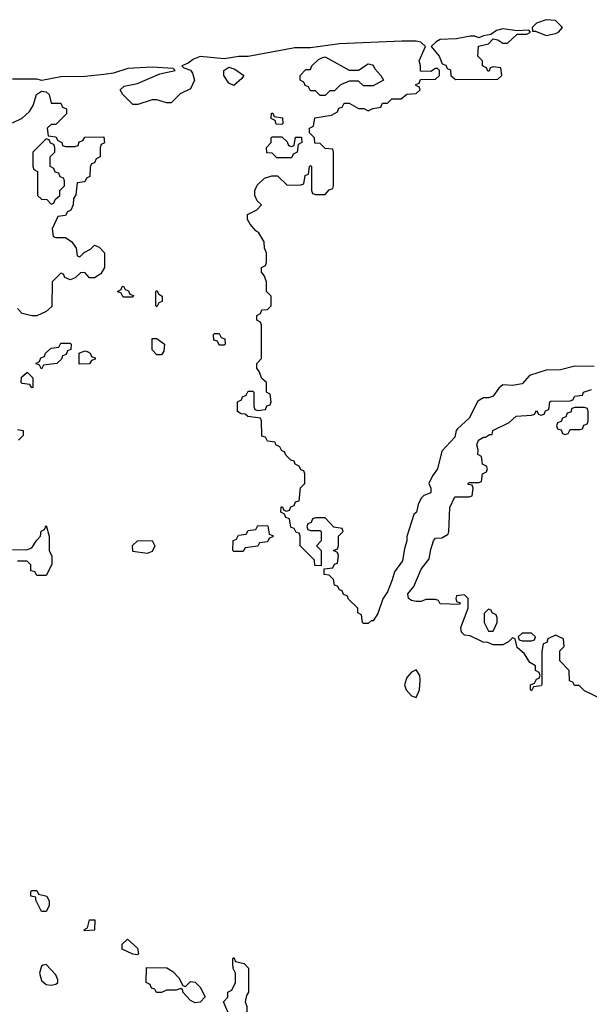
# Model space of a CAD drawing. Header units: inches. Extents: x 2701323 to 2964515, y 494916 to 722124.
# Tile 445 of 656: x 2851519 to 2853890, y 614540 to 618642. Entities that reach past the tile are written whole.
import ezdxf

# ---------------------------------------------------------------- set-up
doc = ezdxf.new("R2010")
doc.units = ezdxf.units.IN
doc.header["$MEASUREMENT"] = 0
doc.layers.add('C8651', color=7, linetype='Continuous')

msp = doc.modelspace()

# ---------------------------------------------------------------- linework, layer by layer
at = {"layer": 'C8651', "color": 2}
for points, elevation in [([(2853530, 618604), (2853503.5, 618596.5), (2853479.6, 618580.4), (2853450, 618575.3), (2853430, 618566), (2853413.6, 618573.6), (2853393.6, 618573.6), (2853338, 618562), (2853270, 618559), (2853252, 618550), (2853232, 618530), (2853264.7, 618490), (2853278, 618458), (2853292.7, 618452.7), (2853298, 618438), (2853312.7, 618432.7), (2853314, 618410), (2853332.7, 618392.7), (2853510, 618394), (2853526, 618410), (2853522, 618442), (2853490, 618446), (2853478, 618442), (2853472.7, 618427.3), (2853467.3, 618427.3), (2853462, 618442), (2853446, 618450), (2853446, 618470), (2853426, 618490), (2853428.4, 618531.6), (2853470, 618542), (2853490, 618562), (2853510, 618558), (2853530, 618544.7), (2853550, 618544.7), (2853590, 618582), (2853630, 618582), (2853646, 618590), (2853638, 618598), (2853590, 618595.3)], 2), ([(2853710, 618642), (2853670, 618628), (2853652, 618610), (2853654, 618594), (2853666, 618594), (2853710, 618576), (2853750, 618584.9), (2853762, 618590), (2853778, 618610), (2853750, 618638)], 2), ([(2852891.1, 618431.1), (2852930, 618431.3), (2852970, 618458), (2852976.9, 618456.9), (2852990, 618452), (2852996.9, 618436.9), (2853022, 618410), (2853034, 618390), (2852990, 618366), (2852950, 618366), (2852930, 618386), (2852890, 618386), (2852854, 618370), (2852830, 618346), (2852810, 618346), (2852790, 618326), (2852770, 618326), (2852750, 618346), (2852730, 618346), (2852722, 618362), (2852707.3, 618367.3), (2852702, 618382), (2852686, 618390), (2852686, 618410), (2852710, 618434), (2852730, 618434), (2852735.3, 618450), (2852763.2, 618476.8), (2852776.5, 618483.5), (2852790, 618486.8)], 2), ([(2852410, 618368), (2852390, 618378), (2852369.2, 618410), (2852369.2, 618430.8), (2852390, 618444.7), (2852415.3, 618435.3), (2852452, 618410), (2852443.6, 618396.4)], 2), ([(2852610, 618206), (2852587.3, 618207.3), (2852582, 618222), (2852566, 618230), (2852567.3, 618252.7), (2852572.7, 618252.7), (2852578, 618238), (2852612.7, 618232.7), (2852614, 618210)], 2), ([(2852650, 618114), (2852662, 618118), (2852667.3, 618152.7), (2852692.7, 618152.7), (2852694, 618130), (2852678, 618122), (2852674, 618090), (2852658, 618082), (2852650, 618066), (2852590, 618066), (2852570, 618086), (2852547.3, 618087.3), (2852546, 618110), (2852566, 618130), (2852566, 618150), (2852570, 618154), (2852610, 618154), (2852632.7, 618132.7), (2852638, 618118)], 2), ([(2851630, 618146), (2851574, 618090), (2851574, 618030), (2851578, 618018), (2851594, 618010), (2851594, 617910), (2851610, 617894), (2851632.7, 617892.7), (2851650, 617874), (2851662, 617878), (2851667.3, 617892.7), (2851686, 617910), (2851686, 617930), (2851706, 617950), (2851706, 617970), (2851702, 617982), (2851687.3, 617987.3), (2851682, 618002), (2851667.3, 618007.3), (2851662, 618022), (2851646, 618030), (2851646, 618070), (2851666, 618090), (2851666, 618110), (2851662, 618122), (2851647.3, 618127.3), (2851642, 618142)], 2), ([(2851950, 617486), (2851942, 617502), (2851926, 617510), (2851942, 617518), (2851946, 617530), (2851951.6, 617531.6), (2851958, 617518), (2851972.7, 617512.7), (2851978, 617498), (2851992.7, 617492.7), (2851990, 617486)], 2), ([(2852090, 617446), (2852086, 617450), (2852086, 617510), (2852090, 617514), (2852098, 617498), (2852112, 617490), (2852111.6, 617468.4), (2852098, 617462)], 2), ([(2852350, 617286), (2852342, 617302), (2852327.3, 617307.3), (2852326, 617330), (2852330, 617334), (2852350, 617334), (2852358, 617318), (2852372.7, 617312.7), (2852374, 617290), (2852370, 617286)], 2), ([(2851610, 617186), (2851602, 617202), (2851586, 617210), (2851602, 617218), (2851607.3, 617232.7), (2851622, 617238), (2851627.3, 617252.7), (2851650, 617274), (2851682, 617278), (2851690, 617294), (2851730, 617294), (2851734, 617290), (2851732.7, 617267.3), (2851718, 617262), (2851712.7, 617247.3), (2851698, 617242), (2851692.7, 617227.3), (2851674, 617210), (2851618, 617202)], 2), ([(2852090, 617246), (2852070, 617266), (2852070, 617314), (2852090, 617314), (2852122, 617290), (2852119.6, 617260.4), (2852110, 617246)], 2), ([(2851767.3, 617207.3), (2851767.3, 617252.7), (2851790, 617262), (2851799.6, 617259.6), (2851812.7, 617252.7), (2851818, 617238), (2851832.7, 617232.7), (2851832.7, 617227.3), (2851818, 617222), (2851810, 617208)], 2), ([(2851570, 617108), (2851562, 617122), (2851530, 617126), (2851526, 617130), (2851527.3, 617152.7), (2851548.4, 617171.6), (2851552, 617172), (2851574, 617150), (2851574, 617110)], 2), ([(2853870, 617026), (2853830, 617026), (2853818, 617022), (2853812.7, 617007.3), (2853798, 617002), (2853792.7, 616987.3), (2853778, 616982), (2853772.7, 616967.3), (2853758, 616962), (2853754, 616950), (2853758, 616938), (2853772.7, 616932.7), (2853778, 616918), (2853790, 616914), (2853802, 616918), (2853810, 616934), (2853850, 616934), (2853862, 616938), (2853867.3, 616952.7), (2853882, 616958), (2853886, 616970), (2853886, 617010), (2853882, 617022)], 2), ([(2852410, 616426), (2852406, 616430), (2852407.3, 616472.7), (2852422, 616478), (2852430, 616494), (2852462, 616498), (2852470, 616514), (2852502, 616518), (2852510, 616534), (2852552.7, 616532.7), (2852558, 616498), (2852572.7, 616492.7), (2852572.7, 616487.3), (2852558, 616482), (2852550, 616466), (2852518, 616462), (2852510, 616448), (2852458, 616442), (2852450, 616426)], 2), ([(2852050, 616418), (2851990, 616426), (2851988.4, 616451.6), (2852008.9, 616471.1), (2852070, 616472), (2852082, 616450), (2852070, 616426)], 2), ([(2853470, 616186), (2853452.7, 616167.3), (2853452, 616130), (2853470, 616094), (2853490, 616094), (2853506, 616130), (2853506, 616150), (2853502, 616162), (2853486, 616170), (2853482, 616182)], 2), ([(2853650, 616086), (2853610, 616086), (2853594, 616070), (2853598, 616058), (2853610, 616054), (2853650, 616054), (2853662, 616058), (2853666, 616070)], 2), ([(2853170, 615933.2), (2853150, 615924), (2853130, 615901.2), (2853120.4, 615870), (2853128.4, 615850), (2853150, 615824.9), (2853170, 615818), (2853182.7, 615850), (2853186.6, 615890), (2853185.2, 615910)], 6), ([(2851610, 614926), (2851586, 614974), (2851586, 614986), (2851566, 614990), (2851566, 615010), (2851570, 615014), (2851590, 615014), (2851598, 614998), (2851632, 614990), (2851642, 614970), (2851642, 614950), (2851630, 614926)], 2), ([(2851790, 614846), (2851786, 614850), (2851802, 614858), (2851810, 614892), (2851831.6, 614891.6), (2851830, 614848)], 2), ([(2852010, 614746), (2851990, 614748), (2851946, 614770), (2851946, 614790), (2851968.4, 614811.6), (2852010, 614774), (2852014, 614750)], 2), ([(2851630, 614705.2), (2851616.9, 614703.1), (2851610, 614698), (2851601.6, 614670), (2851610, 614639.1), (2851630, 614622.3), (2851650, 614619.5), (2851670, 614623.8), (2851678, 614630), (2851678.3, 614641.7), (2851670, 614662)], 6), ([(2852430, 614482), (2852404.7, 614484.7), (2852390, 614498), (2852368, 614550), (2852386, 614570), (2852386, 614590), (2852402, 614598), (2852418, 614630), (2852418, 614670), (2852408.4, 614688.4), (2852406, 614710), (2852406, 614730), (2852410, 614734), (2852418, 614718), (2852454, 614710), (2852472, 614690), (2852472, 614590), (2852463.6, 614576.4), (2852458, 614550), (2852464.7, 614530), (2852464.7, 614510), (2852450, 614488)], 2), ([(2852210, 614614), (2852230, 614634), (2852250, 614632), (2852271, 614611), (2852291.1, 614571.1), (2852270, 614549), (2852250, 614545.2), (2852230, 614555.3), (2852198, 614590), (2852198, 614598), (2852190, 614606), (2852170, 614598), (2852130, 614598), (2852110, 614588.7), (2852088.4, 614588.4), (2852082, 614602), (2852067.3, 614607.3), (2852062, 614622), (2852046, 614630), (2852047.3, 614692.7), (2852131.6, 614691.6), (2852156.9, 614676.9), (2852182, 614650), (2852198, 614618)], 2)]:
    msp.add_lwpolyline(points, close=True, dxfattribs=dict(at, elevation=elevation))
at = {"layer": 'C8651', "color": 2, "elevation": 2}
for points in [[(2853910, 617197.2), (2853830, 617199), (2853770, 617182.7), (2853710, 617182), (2853640.7, 617159.3), (2853610, 617125.2), (2853570, 617117.2), (2853530, 617121.2), (2853513, 617107), (2853490, 617074), (2853470, 617066.6), (2853450, 617066), (2853426.8, 617053.2), (2853390, 616982), (2853342, 616938), (2853336, 616930), (2853330, 616902), (2853276, 616844), (2853258.8, 616770), (2853238, 616742), (2853222, 616710), (2853230.7, 616690.7), (2853230.8, 616670), (2853201, 616659), (2853190.9, 616649.1), (2853178, 616622), (2853170.8, 616590), (2853159.6, 616580.4), (2853130.9, 616489.1), (2853130.9, 616470.9), (2853120.7, 616439.3), (2853112.8, 616387.2), (2853078.8, 616341.2), (2853070, 616308), (2853050, 616258), (2853030.8, 616229.2), (2853010, 616168), (2852990, 616138), (2852982, 616138), (2852970, 616126), (2852950, 616126), (2852946, 616130), (2852942, 616162), (2852926, 616170), (2852926, 616190), (2852887.3, 616227.3), (2852882, 616242), (2852867.3, 616247.3), (2852862, 616262), (2852850, 616266), (2852842, 616282), (2852830, 616286), (2852826, 616310), (2852807.3, 616327.3), (2852786, 616330), (2852786, 616354), (2852822, 616358), (2852830, 616374), (2852842, 616378), (2852846, 616410), (2852842, 616422), (2852826, 616430), (2852842, 616438), (2852846, 616450), (2852846, 616490), (2852866, 616510), (2852862, 616522), (2852827.3, 616527.3), (2852790, 616566), (2852750, 616566), (2852738, 616562), (2852732.7, 616547.3), (2852718, 616542), (2852714, 616530), (2852718, 616518), (2852730, 616514), (2852770, 616514), (2852774, 616510), (2852774, 616470), (2852754, 616450), (2852774, 616430), (2852774, 616366), (2852747.3, 616367.3), (2852746, 616390), (2852686, 616450), (2852686, 616490), (2852682, 616502), (2852670, 616506), (2852662, 616522), (2852647.3, 616527.3), (2852642, 616562), (2852627.3, 616567.3), (2852622, 616582), (2852606, 616590), (2852607.3, 616612.7), (2852612.7, 616612.7), (2852618, 616598), (2852630, 616594), (2852642, 616598), (2852647.3, 616612.7), (2852662, 616618), (2852667.3, 616632.7), (2852682, 616638), (2852688.4, 616691.6), (2852706, 616710), (2852706, 616750), (2852702, 616762), (2852690, 616766), (2852682, 616782), (2852666, 616790), (2852662, 616802), (2852647.3, 616807.3), (2852627.3, 616827.3), (2852622, 616842), (2852610, 616846), (2852602, 616862), (2852586, 616870), (2852582, 616882), (2852550, 616886), (2852542, 616902), (2852527.3, 616907.3), (2852526, 616970), (2852522, 616982), (2852468.4, 616988.4), (2852458, 616998), (2852440.4, 617000.4), (2852426, 617010), (2852426, 617050), (2852442, 617058), (2852446, 617070), (2852462, 617078), (2852470, 617094), (2852490, 617094), (2852494, 617090), (2852494, 617030), (2852498, 617018), (2852510, 617014), (2852542, 617018), (2852547.3, 617032.7), (2852562, 617038), (2852566, 617050), (2852562, 617082), (2852546, 617090), (2852546, 617130), (2852527.3, 617147.3), (2852516.4, 617176.4), (2852506, 617190), (2852506, 617210), (2852526, 617230), (2852526, 617370), (2852522, 617382), (2852506, 617390), (2852506, 617410), (2852522, 617418), (2852527.3, 617432.7), (2852550, 617434), (2852566, 617450), (2852566, 617490), (2852546, 617510), (2852546, 617550), (2852536.4, 617576.4), (2852526, 617590), (2852526, 617610), (2852542, 617618), (2852546, 617630), (2852546, 617670), (2852538, 617690), (2852536.4, 617716.4), (2852514.6, 617754.6), (2852502, 617762), (2852478, 617790), (2852468, 617810), (2852468, 617830), (2852506, 617850), (2852526, 617870), (2852507.3, 617887.3), (2852498, 617910), (2852498, 617930), (2852507.3, 617952.7), (2852538, 617982), (2852568.4, 617991.6), (2852591.6, 617991.6), (2852632.7, 617952.7), (2852690, 617954), (2852702, 617958), (2852707.3, 617992.7), (2852722, 617998), (2852726, 618030), (2852730, 618034), (2852734, 618030), (2852734, 617930), (2852738, 617918), (2852750, 617914), (2852790, 617914), (2852807.3, 617932.7), (2852822, 617938), (2852826, 617950), (2852826, 618090), (2852822, 618102), (2852790, 618106), (2852770, 618126), (2852747.3, 618127.3), (2852746, 618150), (2852726, 618170), (2852726, 618190), (2852742, 618198), (2852747.3, 618232.7), (2852816.4, 618243.6), (2852842, 618258), (2852847.3, 618272.7), (2852862, 618278), (2852870, 618294), (2852890, 618294), (2852930, 618272), (2852951.6, 618271.6), (2852970, 618262), (2852988.4, 618271.6), (2853022, 618278), (2853030, 618294), (2853050, 618294), (2853068.4, 618311.6), (2853107.3, 618312.7), (2853130, 618332), (2853170, 618334), (2853186, 618350), (2853182, 618362), (2853170, 618366), (2853168.4, 618371.6), (2853182, 618378), (2853187.3, 618392.7), (2853250, 618394), (2853266, 618410), (2853266, 618430), (2853258, 618438), (2853250, 618438), (2853230, 618426), (2853187.3, 618427.3), (2853188, 618450), (2853182, 618470), (2853208, 618530), (2853188.9, 618548.9), (2853170, 618553.2), (2853110, 618552.7), (2852850, 618541.2), (2852730, 618525.2), (2852664.7, 618524.7), (2852470, 618489.2), (2852431.1, 618488.9), (2852370, 618479), (2852270, 618488.7), (2852242, 618478), (2852219.8, 618460.2), (2852194, 618450), (2852202, 618442), (2852230, 618432), (2852239.1, 618419.1), (2852247.3, 618390), (2852230, 618354), (2852187.5, 618332.5), (2852150, 618295.3), (2852130, 618295.3), (2852090, 618308.7), (2852070, 618308.7), (2852011.6, 618288.4), (2851990, 618288), (2851948, 618330), (2851938, 618350), (2851954.6, 618365.4), (2852010, 618376), (2852103.1, 618416.9), (2852166, 618430), (2852158, 618438), (2852070, 618444), (2851970, 618439), (2851910, 618419), (2851870, 618413.2), (2851790, 618405.2), (2851690, 618404), (2851611.3, 618388.7), (2851590, 618394), (2851490, 618394)], [(2851490, 618212), (2851530, 618232), (2851560.4, 618259.6), (2851575.3, 618284.7), (2851589.5, 618330.5), (2851610, 618344.7), (2851630, 618342), (2851642, 618330), (2851650, 618294), (2851690, 618294), (2851698, 618278), (2851714, 618270), (2851714, 618250), (2851670, 618206), (2851650, 618206), (2851634, 618190), (2851638, 618158), (2851670, 618154), (2851678, 618138), (2851694, 618130), (2851698, 618118), (2851710, 618114), (2851750, 618114), (2851762, 618118), (2851767.3, 618132.7), (2851782, 618138), (2851790, 618152), (2851870, 618154), (2851871.6, 618128.4), (2851858, 618122), (2851854, 618110), (2851854, 618070), (2851838, 618062), (2851830, 618046), (2851818, 618042), (2851812.7, 618027.3), (2851811.6, 617988.4), (2851798, 617982), (2851790, 617966), (2851758, 617962), (2851752.7, 617912.7), (2851743.6, 617896.4), (2851742, 617870), (2851731.6, 617848.4), (2851718, 617842), (2851710, 617826), (2851678, 617822), (2851654, 617770), (2851658, 617738), (2851670, 617734), (2851710, 617734), (2851736.9, 617716.9), (2851754, 617690), (2851758, 617658), (2851770, 617654), (2851788, 617672), (2851814.6, 617685.4), (2851830, 617702), (2851850, 617694), (2851872, 617670), (2851872, 617610), (2851856.9, 617583.1), (2851830, 617566), (2851810, 617566), (2851790, 617588), (2851772.7, 617587.3), (2851750, 617566), (2851730, 617558), (2851707.3, 617567.3), (2851702, 617582), (2851690, 617586), (2851654, 617550), (2851652.7, 617447.3), (2851630, 617426), (2851590, 617408), (2851570, 617408), (2851530, 617418), (2851510, 617438)], [(2853948.4, 615808.4), (2853870, 615846), (2853847.3, 615867.3), (2853828.4, 615868.4), (2853822, 615882), (2853807.3, 615887.3), (2853806, 615930), (2853768, 615970), (2853768, 616012), (2853786, 616030), (2853782, 616062), (2853750, 616078), (2853718, 616062), (2853712.7, 616047.3), (2853698, 616042), (2853692, 616010), (2853692.7, 615872.7), (2853690, 615866), (2853658, 615862), (2853650, 615846), (2853646, 615850), (2853646, 615870), (2853662, 615878), (2853670, 615894), (2853682, 615898), (2853686, 615910), (2853682, 615922), (2853666, 615930), (2853666, 615950), (2853643.1, 615963.1), (2853620.4, 616000.4), (2853590, 616026), (2853582, 616062), (2853570, 616066), (2853554, 616050), (2853530, 616038), (2853490, 616038), (2853467.3, 616047.3), (2853448.4, 616048.4), (2853394.6, 616074.6), (2853370, 616078), (2853358, 616090), (2853355.3, 616110), (2853386, 616190), (2853386, 616230), (2853370, 616246), (2853338, 616242), (2853334, 616230), (2853338, 616218), (2853352.7, 616212.7), (2853350, 616206), (2853270, 616208), (2853262, 616222), (2853250, 616226), (2853210, 616226), (2853190, 616218), (2853170, 616218), (2853150, 616222), (2853138, 616230), (2853135.3, 616250), (2853159.3, 616280.7), (2853190, 616352), (2853224, 616396), (2853230, 616434), (2853242, 616470), (2853250, 616482), (2853276.4, 616483.6), (2853302, 616498), (2853306, 616510), (2853309, 616610), (2853330, 616654), (2853390, 616654), (2853402, 616658), (2853406, 616690), (2853402, 616702), (2853386, 616706), (2853386, 616710), (2853390, 616714), (2853430, 616714), (2853442, 616718), (2853446, 616750), (2853462, 616758), (2853466, 616770), (2853462, 616782), (2853446, 616790), (2853442, 616822), (2853426, 616830), (2853428, 616850), (2853422, 616870), (2853429.2, 616890), (2853450, 616902), (2853458, 616902), (2853474, 616914), (2853486, 616914), (2853488, 616930), (2853556.4, 616963.6), (2853586, 616990), (2853650, 616994), (2853662, 616998), (2853670, 617014), (2853678, 616998), (2853690, 616994), (2853702, 616998), (2853707.3, 617012.7), (2853722, 617018), (2853726, 617050), (2853730, 617052), (2853810, 617054), (2853822, 617058), (2853830, 617074), (2853862, 617078), (2853866, 617090), (2853899, 617101)], [(2851510, 616934), (2851534, 616930), (2851534, 616910), (2851514, 616890)], [(2851490, 616434), (2851547.3, 616432.7), (2851570, 616442), (2851590, 616474), (2851606, 616490), (2851608.4, 616511.6), (2851622, 616518), (2851630, 616534), (2851642, 616490), (2851642, 616430), (2851652.7, 616407.3), (2851652.7, 616372.7), (2851630, 616326), (2851590, 616326), (2851582, 616342), (2851566, 616346), (2851566, 616370), (2851550, 616386), (2851510, 616386)]]:
    msp.add_lwpolyline(points, dxfattribs=at)

doc.saveas('drawing.dxf')
